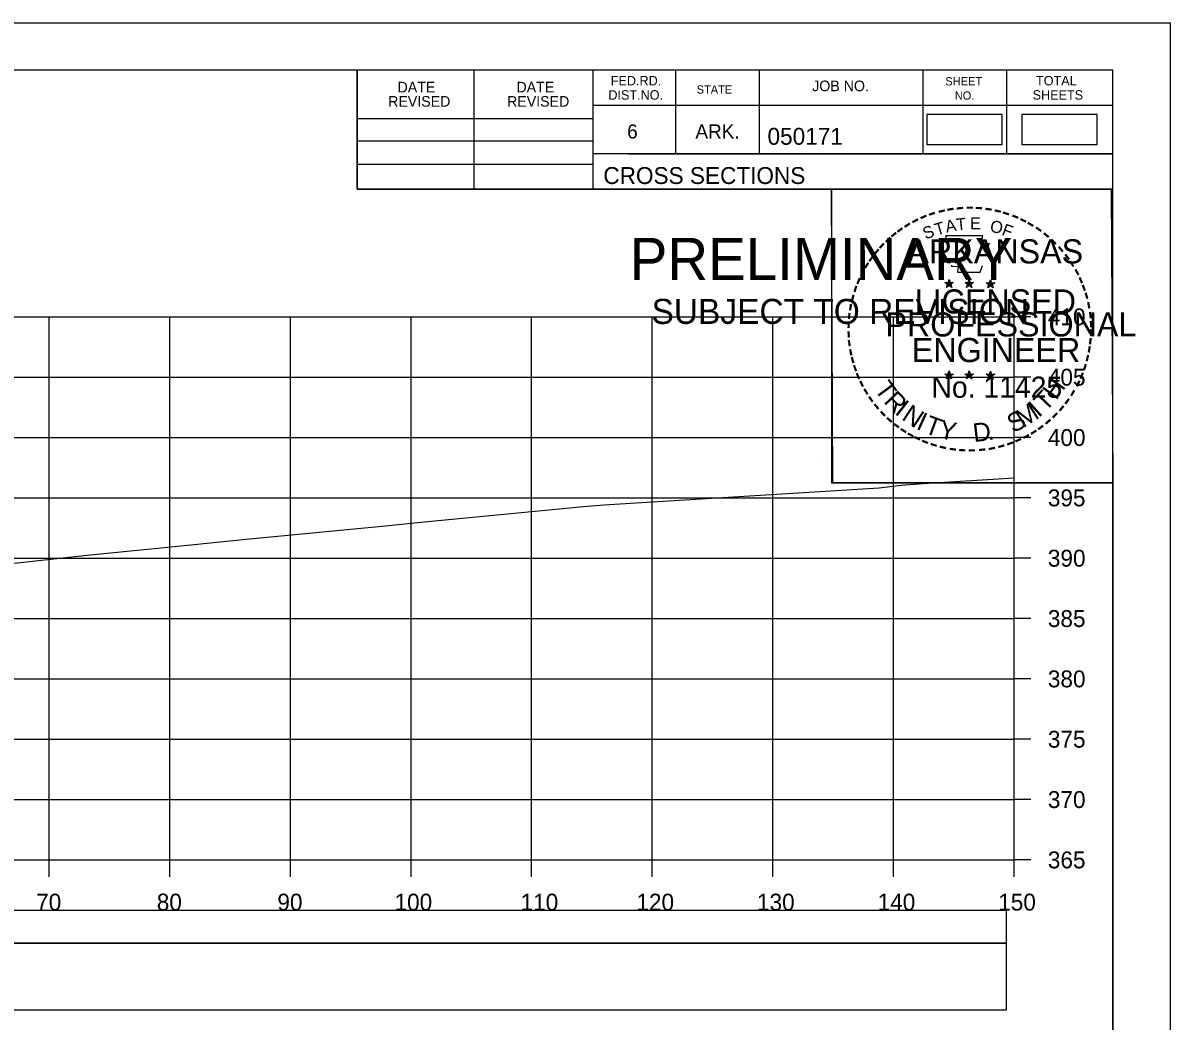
# Model space of a CAD drawing. Extents: x -37291014 to -37290680, y -936053 to -933067.
# Drawn here: x -37290775.3 to -37290680.2, y -934216 to -934133.3 of the extents above; entities that cross this region are included whole.
import ezdxf

# ---------------------------------------------------------------- set-up
doc = ezdxf.new("R2010")
doc.units = 0
for name, color, linetype in [('Default', 7, 'Continuous'), ('R_Axis', 7, 'Continuous'), ('R_Axis Annot', 7, 'Continuous'), ('R_Border', 7, 'Continuous'), ('R_Border PE', 7, 'Continuous'), ('R_Border Prem', 7, 'Continuous'), ('R_Exist Surface', 7, 'Continuous'), ('R_Grid', 7, 'Continuous'), ('R_No Plot', 7, 'Continuous')]:
    doc.layers.add(name, color=color, linetype=linetype)

msp = doc.modelspace()

# ---------------------------------------------------------------- linework, layer by layer
at = {"layer": 'Default'}
for points in [[(-37290700.348, -934143.331), (-37290694.098, -934143.331), (-37290694.098, -934140.856), (-37290700.348, -934140.856)], [(-37290692.457, -934143.338), (-37290686.207, -934143.338), (-37290686.207, -934140.863), (-37290692.457, -934140.863)], [(-37290992.481, -934209.526), (-37290693.722, -934209.526), (-37290693.722, -934206.82), (-37290992.481, -934206.82)], [(-37290992.481, -934215.048), (-37290693.722, -934215.048), (-37290693.722, -934209.526), (-37290992.481, -934209.526)]]:
    msp.add_lwpolyline(points, close=True, dxfattribs=at)
at = {"layer": 'R_Axis'}
for p, q in [((-37290693.102, -934202.62), (-37290693.102, -934157.62)), ((-37290691.702, -934157.62), (-37290693.102, -934157.62)), ((-37290691.702, -934162.62), (-37290693.102, -934162.62)), ((-37290691.702, -934167.62), (-37290693.102, -934167.62)), ((-37290691.702, -934172.62), (-37290693.102, -934172.62)), ((-37290691.702, -934177.62), (-37290693.102, -934177.62)), ((-37290691.702, -934182.62), (-37290693.102, -934182.62)), ((-37290691.702, -934187.62), (-37290693.102, -934187.62)), ((-37290691.702, -934192.62), (-37290693.102, -934192.62)), ((-37290691.702, -934197.62), (-37290693.102, -934197.62)), ((-37290993.102, -934202.62), (-37290693.102, -934202.62)), ((-37290773.102, -934204.02), (-37290773.102, -934202.62)), ((-37290763.102, -934204.02), (-37290763.102, -934202.62)), ((-37290753.102, -934204.02), (-37290753.102, -934202.62)), ((-37290743.102, -934204.02), (-37290743.102, -934202.62)), ((-37290733.102, -934204.02), (-37290733.102, -934202.62)), ((-37290723.102, -934204.02), (-37290723.102, -934202.62)), ((-37290713.102, -934204.02), (-37290713.102, -934202.62)), ((-37290703.102, -934204.02), (-37290703.102, -934202.62)), ((-37290693.102, -934204.02), (-37290693.102, -934202.62)), ((-37290691.702, -934202.62), (-37290693.102, -934202.62))]:
    msp.add_line(p, q, dxfattribs=at)
at = {"layer": 'R_Border'}
for p, q in [((-37291001.102, -934137.16), (-37290684.921, -934137.16)), ((-37290747.562, -934147.04), (-37290747.562, -934137.16)), ((-37290737.881, -934147.04), (-37290737.881, -934137.16)), ((-37290728.021, -934137.16), (-37290728.021, -934147.04)), ((-37290721.181, -934137.16), (-37290721.181, -934144.1)), ((-37290714.241, -934137.16), (-37290714.241, -934144.1)), ((-37290700.661, -934137.16), (-37290700.661, -934144.1)), ((-37290693.721, -934137.16), (-37290693.721, -934144.1)), ((-37290684.921, -934342.62), (-37290684.921, -934137.16)), ((-37290684.921, -934140.1), (-37290728.021, -934140.1)), ((-37290684.921, -934140.08), (-37290684.921, -934140.08)), ((-37290747.562, -934141.18), (-37290728.021, -934141.18)), ((-37290747.562, -934143.04), (-37290728.021, -934143.04)), ((-37290684.921, -934144.1), (-37290728.021, -934144.1)), ((-37290725.061, -934144.1), (-37290684.921, -934144.1)), ((-37290747.562, -934144.98), (-37290728.021, -934144.98)), ((-37290684.921, -934147.04), (-37290747.562, -934147.04))]:
    msp.add_line(p, q, dxfattribs=at)
at = {"layer": 'R_Border PE'}
for p, q in [((-37290698.837, -934154.784), (-37290698.488, -934154.895)), ((-37290698.837, -934154.784), (-37290698.584, -934154.829)), ((-37290698.837, -934154.784), (-37290698.6, -934154.906)), ((-37290698.704, -934155.192), (-37290698.488, -934154.895)), ((-37290698.704, -934155.192), (-37290698.578, -934154.948)), ((-37290698.704, -934155.192), (-37290698.49, -934154.975)), ((-37290698.488, -934154.53), (-37290698.529, -934154.782)), ((-37290698.275, -934155.192), (-37290698.49, -934154.978)), ((-37290698.488, -934154.895), (-37290698.488, -934154.53)), ((-37290698.488, -934154.53), (-37290698.439, -934154.78)), ((-37290698.141, -934154.784), (-37290698.488, -934154.895)), ((-37290698.275, -934155.192), (-37290698.488, -934154.895)), ((-37290698.141, -934154.784), (-37290698.427, -934154.833)), ((-37290698.275, -934155.192), (-37290698.412, -934154.901)), ((-37290698.141, -934154.784), (-37290698.345, -934154.886)), ((-37290697.167, -934154.784), (-37290696.818, -934154.895)), ((-37290697.167, -934154.784), (-37290696.914, -934154.829)), ((-37290697.167, -934154.784), (-37290696.93, -934154.906)), ((-37290697.034, -934155.192), (-37290696.818, -934154.895)), ((-37290697.034, -934155.192), (-37290696.908, -934154.948)), ((-37290697.034, -934155.192), (-37290696.82, -934154.975)), ((-37290696.818, -934154.53), (-37290696.859, -934154.782)), ((-37290696.605, -934155.192), (-37290696.82, -934154.978)), ((-37290696.818, -934154.895), (-37290696.818, -934154.53)), ((-37290696.818, -934154.53), (-37290696.769, -934154.78)), ((-37290696.471, -934154.784), (-37290696.818, -934154.895)), ((-37290696.605, -934155.192), (-37290696.818, -934154.895)), ((-37290696.471, -934154.784), (-37290696.757, -934154.833)), ((-37290696.605, -934155.192), (-37290696.742, -934154.901)), ((-37290696.471, -934154.784), (-37290696.675, -934154.886)), ((-37290695.403, -934154.796), (-37290695.054, -934154.907)), ((-37290695.403, -934154.796), (-37290695.15, -934154.841)), ((-37290695.403, -934154.796), (-37290695.166, -934154.918)), ((-37290695.27, -934155.204), (-37290695.054, -934154.907)), ((-37290695.27, -934155.204), (-37290695.144, -934154.96)), ((-37290695.27, -934155.204), (-37290695.056, -934154.987)), ((-37290695.054, -934154.542), (-37290695.095, -934154.794)), ((-37290694.841, -934155.204), (-37290695.056, -934154.99)), ((-37290695.054, -934154.907), (-37290695.054, -934154.542)), ((-37290695.054, -934154.542), (-37290695.005, -934154.792)), ((-37290694.707, -934154.796), (-37290695.054, -934154.907)), ((-37290694.841, -934155.204), (-37290695.054, -934154.907)), ((-37290694.707, -934154.796), (-37290694.993, -934154.845)), ((-37290694.841, -934155.204), (-37290694.978, -934154.913)), ((-37290694.707, -934154.796), (-37290694.911, -934154.898)), ((-37290698.841, -934162.357), (-37290698.492, -934162.468)), ((-37290698.841, -934162.357), (-37290698.588, -934162.402)), ((-37290698.841, -934162.357), (-37290698.604, -934162.479)), ((-37290698.708, -934162.765), (-37290698.492, -934162.468)), ((-37290698.708, -934162.765), (-37290698.582, -934162.521)), ((-37290698.708, -934162.765), (-37290698.494, -934162.548)), ((-37290698.492, -934162.103), (-37290698.533, -934162.355)), ((-37290698.279, -934162.765), (-37290698.494, -934162.551)), ((-37290698.492, -934162.468), (-37290698.492, -934162.103)), ((-37290698.492, -934162.103), (-37290698.443, -934162.353)), ((-37290698.145, -934162.357), (-37290698.492, -934162.468)), ((-37290698.279, -934162.765), (-37290698.492, -934162.468)), ((-37290698.145, -934162.357), (-37290698.431, -934162.406)), ((-37290698.279, -934162.765), (-37290698.416, -934162.474)), ((-37290698.145, -934162.357), (-37290698.349, -934162.459)), ((-37290697.172, -934162.357), (-37290696.823, -934162.468)), ((-37290697.172, -934162.357), (-37290696.919, -934162.402)), ((-37290697.172, -934162.357), (-37290696.935, -934162.479)), ((-37290697.039, -934162.765), (-37290696.823, -934162.468)), ((-37290697.039, -934162.765), (-37290696.913, -934162.521)), ((-37290697.039, -934162.765), (-37290696.825, -934162.548)), ((-37290696.823, -934162.103), (-37290696.864, -934162.355)), ((-37290696.61, -934162.765), (-37290696.825, -934162.551)), ((-37290696.823, -934162.468), (-37290696.823, -934162.103)), ((-37290696.823, -934162.103), (-37290696.774, -934162.353)), ((-37290696.476, -934162.357), (-37290696.823, -934162.468)), ((-37290696.61, -934162.765), (-37290696.823, -934162.468)), ((-37290696.476, -934162.357), (-37290696.762, -934162.406)), ((-37290696.61, -934162.765), (-37290696.747, -934162.474)), ((-37290696.476, -934162.357), (-37290696.68, -934162.459)), ((-37290695.405, -934162.367), (-37290695.056, -934162.478)), ((-37290695.405, -934162.367), (-37290695.152, -934162.412)), ((-37290695.405, -934162.367), (-37290695.168, -934162.489)), ((-37290695.272, -934162.775), (-37290695.056, -934162.478)), ((-37290695.272, -934162.775), (-37290695.146, -934162.531)), ((-37290695.272, -934162.775), (-37290695.058, -934162.558)), ((-37290695.056, -934162.113), (-37290695.097, -934162.365)), ((-37290694.843, -934162.775), (-37290695.058, -934162.561)), ((-37290695.056, -934162.478), (-37290695.056, -934162.113)), ((-37290695.056, -934162.113), (-37290695.007, -934162.363)), ((-37290694.709, -934162.367), (-37290695.056, -934162.478)), ((-37290694.843, -934162.775), (-37290695.056, -934162.478)), ((-37290694.709, -934162.367), (-37290694.995, -934162.416)), ((-37290694.843, -934162.775), (-37290694.98, -934162.484)), ((-37290694.709, -934162.367), (-37290694.913, -934162.469))]:
    msp.add_line(p, q, dxfattribs=at)
for points in [[(-37290698.796, -934150.906), (-37290698.527, -934151.733)], [(-37290695.285, -934151.828), (-37290695.143, -934151.544), (-37290695.828, -934151.568), (-37290695.68, -934150.906), (-37290698.796, -934150.906)], [(-37290698.304, -934153.329), (-37290698.304, -934153.416), (-37290697.741, -934153.435), (-37290697.795, -934153.908), (-37290695.925, -934153.908), (-37290695.724, -934153.372)], [(-37290698.488, -934154.53), (-37290698.275, -934155.192), (-37290698.837, -934154.784), (-37290698.141, -934154.784), (-37290698.704, -934155.192), (-37290698.488, -934154.53)], [(-37290696.818, -934154.53), (-37290696.605, -934155.192), (-37290697.167, -934154.784), (-37290696.471, -934154.784), (-37290697.034, -934155.192), (-37290696.818, -934154.53)], [(-37290695.054, -934154.542), (-37290694.841, -934155.204), (-37290695.403, -934154.796), (-37290694.707, -934154.796), (-37290695.27, -934155.204), (-37290695.054, -934154.542)], [(-37290698.492, -934162.103), (-37290698.279, -934162.765), (-37290698.841, -934162.357), (-37290698.145, -934162.357), (-37290698.708, -934162.765), (-37290698.492, -934162.103)], [(-37290696.823, -934162.103), (-37290696.61, -934162.765), (-37290697.172, -934162.357), (-37290696.476, -934162.357), (-37290697.039, -934162.765), (-37290696.823, -934162.103)], [(-37290695.056, -934162.113), (-37290694.843, -934162.775), (-37290695.405, -934162.367), (-37290694.709, -934162.367), (-37290695.272, -934162.775), (-37290695.056, -934162.113)]]:
    msp.add_lwpolyline(points, dxfattribs=at)
for centre, radius in [((-37290698.489, -934154.896), 0.172), ((-37290698.489, -934154.896), 0.145), ((-37290698.489, -934154.896), 0.116), ((-37290698.489, -934154.896), 0.0991), ((-37290698.489, -934154.896), 0.0747), ((-37290698.489, -934154.896), 0.0495), ((-37290698.489, -934154.896), 0.0296), ((-37290696.819, -934154.896), 0.172), ((-37290696.819, -934154.896), 0.145), ((-37290696.819, -934154.896), 0.116), ((-37290696.819, -934154.896), 0.0991), ((-37290696.819, -934154.896), 0.0747), ((-37290696.819, -934154.896), 0.0495), ((-37290696.819, -934154.896), 0.0296), ((-37290695.055, -934154.908), 0.172), ((-37290695.055, -934154.908), 0.145), ((-37290695.055, -934154.908), 0.116), ((-37290695.055, -934154.908), 0.0991), ((-37290695.055, -934154.908), 0.0747), ((-37290695.055, -934154.908), 0.0495), ((-37290695.055, -934154.908), 0.0296), ((-37290698.493, -934162.469), 0.172), ((-37290698.493, -934162.469), 0.145), ((-37290698.493, -934162.469), 0.116), ((-37290698.493, -934162.469), 0.0991), ((-37290698.493, -934162.469), 0.0747), ((-37290698.493, -934162.469), 0.0495), ((-37290698.493, -934162.469), 0.0296), ((-37290696.824, -934162.469), 0.172), ((-37290696.824, -934162.469), 0.145), ((-37290696.824, -934162.469), 0.116), ((-37290696.824, -934162.469), 0.0991), ((-37290696.824, -934162.469), 0.0747), ((-37290696.824, -934162.469), 0.0495), ((-37290696.824, -934162.469), 0.0296), ((-37290695.057, -934162.479), 0.172), ((-37290695.057, -934162.479), 0.145), ((-37290695.057, -934162.479), 0.116), ((-37290695.057, -934162.479), 0.0991), ((-37290695.057, -934162.479), 0.0747), ((-37290695.057, -934162.479), 0.0495), ((-37290695.057, -934162.479), 0.0296)]:
    msp.add_circle(centre, radius, dxfattribs=at)
at = {"layer": 'R_Exist Surface'}
msp.add_lwpolyline([(-37290777.006, -934178.128), (-37290769.967, -934177.356), (-37290761.359, -934176.522), (-37290756.78, -934176.039), (-37290745.219, -934174.93), (-37290742.571, -934174.657), (-37290728.798, -934173.345), (-37290727.115, -934173.207), (-37290704.275, -934171.795), (-37290702.478, -934171.569), (-37290700.649, -934171.422), (-37290693.102, -934170.97)], dxfattribs=at)
at = {"layer": 'R_Grid'}
for p, q in [((-37290993.102, -934157.62), (-37290693.102, -934157.62)), ((-37290773.102, -934202.62), (-37290773.102, -934157.62)), ((-37290763.102, -934202.62), (-37290763.102, -934157.62)), ((-37290753.102, -934202.62), (-37290753.102, -934157.62)), ((-37290743.102, -934202.62), (-37290743.102, -934157.62)), ((-37290733.102, -934202.62), (-37290733.102, -934157.62)), ((-37290723.102, -934202.62), (-37290723.102, -934157.62)), ((-37290713.102, -934202.62), (-37290713.102, -934157.62)), ((-37290703.102, -934202.62), (-37290703.102, -934157.62)), ((-37290693.102, -934202.62), (-37290693.102, -934157.62)), ((-37290993.102, -934162.62), (-37290693.102, -934162.62)), ((-37290993.102, -934167.62), (-37290693.102, -934167.62)), ((-37290993.102, -934172.62), (-37290693.102, -934172.62)), ((-37290993.102, -934177.62), (-37290693.102, -934177.62)), ((-37290993.102, -934182.62), (-37290693.102, -934182.62)), ((-37290993.102, -934187.62), (-37290693.102, -934187.62)), ((-37290993.102, -934192.62), (-37290693.102, -934192.62)), ((-37290993.102, -934197.62), (-37290693.102, -934197.62)), ((-37290993.102, -934202.62), (-37290693.102, -934202.62))]:
    msp.add_line(p, q, dxfattribs=at)
at = {"layer": 'R_No Plot'}
for p, q in [((-37291013.502, -934133.265), (-37290680.169, -934133.265)), ((-37290708.887, -934169.495), (-37290708.887, -934169.495))]:
    msp.add_line(p, q, dxfattribs=at)
for points in [[(-37291013.509, -934133.265), (-37290680.169, -934133.265), (-37290680.169, -934346.603), (-37291013.509, -934346.603)], [(-37290767.182, -934137.16), (-37290747.562, -934137.16), (-37290747.562, -934147.04), (-37290731.449, -934147.04), (-37290708.25, -934147.04), (-37290708.25, -934171.372), (-37290684.921, -934171.372), (-37290684.921, -934342.62), (-37291001.102, -934342.62), (-37291001.102, -934137.16)], [(-37290708.25, -934147.04), (-37290685.042, -934147.04), (-37290684.921, -934171.372), (-37290708.129, -934171.372)]]:
    msp.add_lwpolyline(points, close=True, dxfattribs=at)

# ---------------------------------------------------------------- texts
at = {"layer": 'R_Axis Annot'}
for s, p in [('410', (-37290690.302, -934158.32)), ('405', (-37290690.302, -934163.32)), ('400', (-37290690.302, -934168.32)), ('395', (-37290690.302, -934173.32)), ('390', (-37290690.302, -934178.32)), ('385', (-37290690.302, -934183.32)), ('380', (-37290690.302, -934188.32)), ('375', (-37290690.302, -934193.32)), ('370', (-37290690.302, -934198.32)), ('365', (-37290690.302, -934203.32)), ('70', (-37290774.187, -934206.82)), ('80', (-37290764.187, -934206.82)), ('90', (-37290754.187, -934206.82)), ('100', (-37290744.474, -934206.82)), ('110', (-37290734.022, -934206.82)), ('120', (-37290724.419, -934206.82)), ('130', (-37290714.419, -934206.82)), ('140', (-37290704.419, -934206.82)), ('150', (-37290694.419, -934206.82))]:
    msp.add_text(s, height=1.4, dxfattribs=at).set_placement(p)
at = {"layer": 'R_Border'}
for s, height, p in [('FED.RD.', 0.7819, (-37290726.541, -934138.44)), ('SHEET', 0.684, (-37290698.801, -934138.44)), ('TOTAL', 0.7819, (-37290691.281, -934138.44)), ('DATE', 0.8792, (-37290744.224, -934139.023)), ('DATE', 0.8792, (-37290734.364, -934139.023)), ('DIST.NO.', 0.7819, (-37290726.741, -934139.62)), ('STATE', 0.684, (-37290719.421, -934139.12)), ('JOB NO.', 0.8792, (-37290709.841, -934138.92)), ('SHEETS', 0.7819, (-37290691.561, -934139.62)), ('REVISED', 0.8792, (-37290745.004, -934140.203)), ('REVISED', 0.8792, (-37290735.144, -934140.203)), ('NO.', 0.684, (-37290698.021, -934139.62)), ('6', 1.172, (-37290725.181, -934142.84)), ('ARK.', 1.1723, (-37290719.521, -934142.84)), ('050171', 1.4, (-37290713.546, -934143.36)), ('CROSS SECTIONS', 1.4, (-37290727.158, -934146.61))]:
    msp.add_text(s, height=height, dxfattribs=at).set_placement(p)
at = {"layer": 'R_Border PE'}
for s, height, rotation, p in [('-', 1.6, 24.30721, (-37290700.682, -934150.048)), ('-', 1.6, 19.17608, (-37290700.048, -934149.779)), ('-', 1.6, 13.63015, (-37290699.298, -934149.538)), ('-', 1.6, 10.21935, (-37290698.62, -934149.376)), ('-', 1.6, 5.89682, (-37290697.891, -934149.266)), ('-', 1.6, 0.18623, (-37290697.119, -934149.194)), ('-', 1.6, 357.74304, (-37290696.396, -934149.207)), ('-', 1.6, 352.16172, (-37290695.652, -934149.263)), ('-', 1.6, 347.20489, (-37290694.933, -934149.377)), ('-', 1.6, 342.3362, (-37290694.298, -934149.532)), ('-', 1.6, 337.85509, (-37290693.563, -934149.755)), ('-', 1.6, 36.23174, (-37290702.49, -934151.13)), ('-', 1.6, 34.06357, (-37290701.912, -934150.735)), ('-', 1.6, 28.79182, (-37290701.315, -934150.365)), ('S', 1, 21.59401, (-37290700.441, -934151.228)), ('T', 1, 16.4036, (-37290699.527, -934150.897)), ('A', 1, 11.21318, (-37290698.701, -934150.646)), ('T', 1, 6.02276, (-37290697.852, -934150.48)), ('E', 1, 0.83234, (-37290696.747, -934150.37)), ('O', 1, 350.4515, (-37290695.143, -934150.58)), ('F', 1, 340.07066, (-37290694.189, -934150.808)), ('-', 1.6, 334.12109, (-37290692.932, -934150.026)), ('-', 1.6, 329.64089, (-37290692.353, -934150.309)), ('-', 1.6, 325.86266, (-37290691.71, -934150.67)), ('-', 1.6, 42.96224, (-37290703.399, -934151.925)), ('-', 1.6, 38.95066, (-37290702.966, -934151.508)), ('-', 1.6, 320.52971, (-37290691.1, -934151.096)), ('-', 1.6, 315.57859, (-37290690.501, -934151.584)), ('-', 1.6, 50.61417, (-37290704.25, -934152.889)), ('-', 1.6, 48.42305, (-37290703.847, -934152.403)), ('-', 1.6, 309.87973, (-37290689.932, -934152.134)), ('-', 1.6, 58.07063, (-37290704.988, -934153.983)), ('-', 1.6, 54.23247, (-37290704.663, -934153.456)), ('-', 1.6, 306.65218, (-37290689.407, -934152.736)), ('-', 1.4, 303.67529, (-37290688.921, -934153.304)), ('-', 1.6, 62.87135, (-37290705.301, -934154.597)), ('-', 1.6, 299.66835, (-37290688.602, -934153.911)), ('-', 1.6, 72.39447, (-37290705.779, -934155.838)), ('-', 1.6, 67.77427, (-37290705.56, -934155.208)), ('-', 1.6, 294.66279, (-37290688.278, -934154.523)), ('-', 1.6, 290.57283, (-37290688.021, -934155.1)), ('-', 1.6, 75.46096, (-37290705.976, -934156.552)), ('-', 1.6, 285.12326, (-37290687.787, -934155.68)), ('-', 1.6, 81.20126, (-37290706.108, -934157.265)), ('-', 1.6, 280.54934, (-37290687.587, -934156.422)), ('-', 1.6, 85.18634, (-37290706.184, -934157.956)), ('-', 1.6, 276.59616, (-37290687.425, -934157.19)), ('-', 1.6, 94.19588, (-37290706.174, -934159.382)), ('-', 1.6, 89.06224, (-37290706.209, -934158.657)), ('-', 1.6, 274.33011, (-37290687.365, -934157.912)), ('-', 1.6, 269.94067, (-37290687.331, -934158.544)), ('-', 1.6, 98.94793, (-37290706.102, -934160.049)), ('-', 1.6, 263.5172, (-37290687.35, -934159.21)), ('-', 1.6, 101.71495, (-37290705.967, -934160.782)), ('-', 1.6, 260.99529, (-37290687.421, -934159.864)), ('-', 1.6, 105.45785, (-37290705.805, -934161.377)), ('-', 1.6, 109.08742, (-37290705.59, -934162.008)), ('-', 1.6, 252.86809, (-37290687.712, -934161.262)), ('-', 1.6, 255.7626, (-37290687.531, -934160.542)), ('-', 1.6, 114.06432, (-37290705.336, -934162.604)), ('H', 1.54, 54.60883, (-37290689.612, -934164.595)), ('-', 1.6, 247.88866, (-37290687.935, -934161.935)), ('-', 1.6, 115.72885, (-37290705.031, -934163.222)), ('-', 1.6, 120.44712, (-37290704.674, -934163.808)), ('T', 1.54, 306.04056, (-37290704.732, -934163.63)), ('T', 1.54, 46.64442, (-37290690.501, -934165.538)), ('-', 1.6, 244.61971, (-37290688.197, -934162.564)), ('-', 1.6, 125.89344, (-37290704.271, -934164.369)), ('R', 1.54, 314.00497, (-37290703.969, -934164.678)), ('I', 1.54, 321.96938, (-37290703.069, -934165.61)), ('-', 1.6, 233.84524, (-37290688.993, -934163.969)), ('-', 1.6, 239.07125, (-37290688.591, -934163.316)), ('-', 1.6, 130.71812, (-37290703.809, -934164.921)), ('-', 1.6, 134.22381, (-37290703.292, -934165.466)), ('N', 1.54, 326.50021, (-37290702.502, -934166.082)), ('S', 1.54, 26.9312, (-37290693.186, -934167.269)), ('M', 1.54, 32.65632, (-37290692.347, -934166.863)), ('I', 1.54, 42.11359, (-37290691.063, -934166.016)), ('-', 1.6, 231.25377, (-37290689.423, -934164.535)), ('-', 1.6, 138.93382, (-37290702.767, -934165.93)), ('-', 1.6, 144.64634, (-37290702.211, -934166.336)), ('I', 1.54, 335.36034, (-37290701.294, -934166.868)), ('T', 1.54, 339.89117, (-37290700.633, -934167.195)), ('Y', 1.54, 347.85558, (-37290699.416, -934167.641)), ('D', 1.54, 6.39691, (-37290696.431, -934167.999)), ('-', 1.6, 221.08509, (-37290690.424, -934165.608)), ('-', 1.6, 225.76533, (-37290689.902, -934165.099)), ('-', 1.6, 148.08978, (-37290701.65, -934166.707)), ('-', 1.6, 151.57039, (-37290701.071, -934167.032)), ('-', 1.6, 207.35684, (-37290692.065, -934166.813)), ('-', 1.6, 212.24909, (-37290691.507, -934166.467)), ('-', 1.6, 215.73633, (-37290690.973, -934166.08)), ('-', 1.6, 154.60019, (-37290700.549, -934167.279)), ('-', 1.6, 158.56121, (-37290699.925, -934167.533)), ('-', 1.6, 162.79826, (-37290699.238, -934167.746)), ('-', 1.6, 167.55551, (-37290698.523, -934167.91)), ('.', 1.54, 13.76417, (-37290695.239, -934167.872)), ('-', 1.6, 195.47429, (-37290693.985, -934167.647)), ('-', 1.6, 200.71842, (-37290693.308, -934167.405)), ('-', 1.6, 204.25161, (-37290692.689, -934167.132)), ('-', 1.6, 173.11546, (-37290697.751, -934168.02)), ('-', 1.6, 176.51827, (-37290697.003, -934168.073)), ('-', 1.6, 181.59176, (-37290696.259, -934168.054)), ('-', 1.6, 185.81666, (-37290695.45, -934167.978)), ('-', 1.6, 191.28576, (-37290694.714, -934167.846))]:
    msp.add_text(s, height=height, rotation=rotation, dxfattribs=at).set_placement(p)
for s, height, p in [('ARKANSAS', 2, (-37290701.943, -934153.194)), ('DWB', 0.01, (-37290698.5, -934154.901)), ('DWB', 0.01, (-37290696.831, -934154.901)), ('DWB', 0.01, (-37290695.066, -934154.912)), ('LICENSED', 2, (-37290701.345, -934157.343)), ('PROFESSIONAL', 2, (-37290703.769, -934159.247)), ('ENGINEER', 2, (-37290701.582, -934161.372)), ('No. 11425', 1.757, (-37290699.954, -934164.323)), ('DWB', 0.01, (-37290698.504, -934162.473)), ('DWB', 0.01, (-37290696.835, -934162.473)), ('DWB', 0.01, (-37290695.068, -934162.483))]:
    msp.add_text(s, height=height, dxfattribs=at).set_placement(p)
at = {"layer": 'R_Border Prem'}
for s, height, p in [('PRELIMINARY', 3.50001, (-37290724.97, -934154.576)), ('DWB', 0.01, (-37290724.224, -934152.727)), ('SUBJECT TO REVISION', 2.07511, (-37290723.161, -934158.205))]:
    msp.add_text(s, height=height, dxfattribs=at).set_placement(p)

doc.saveas('drawing.dxf')
